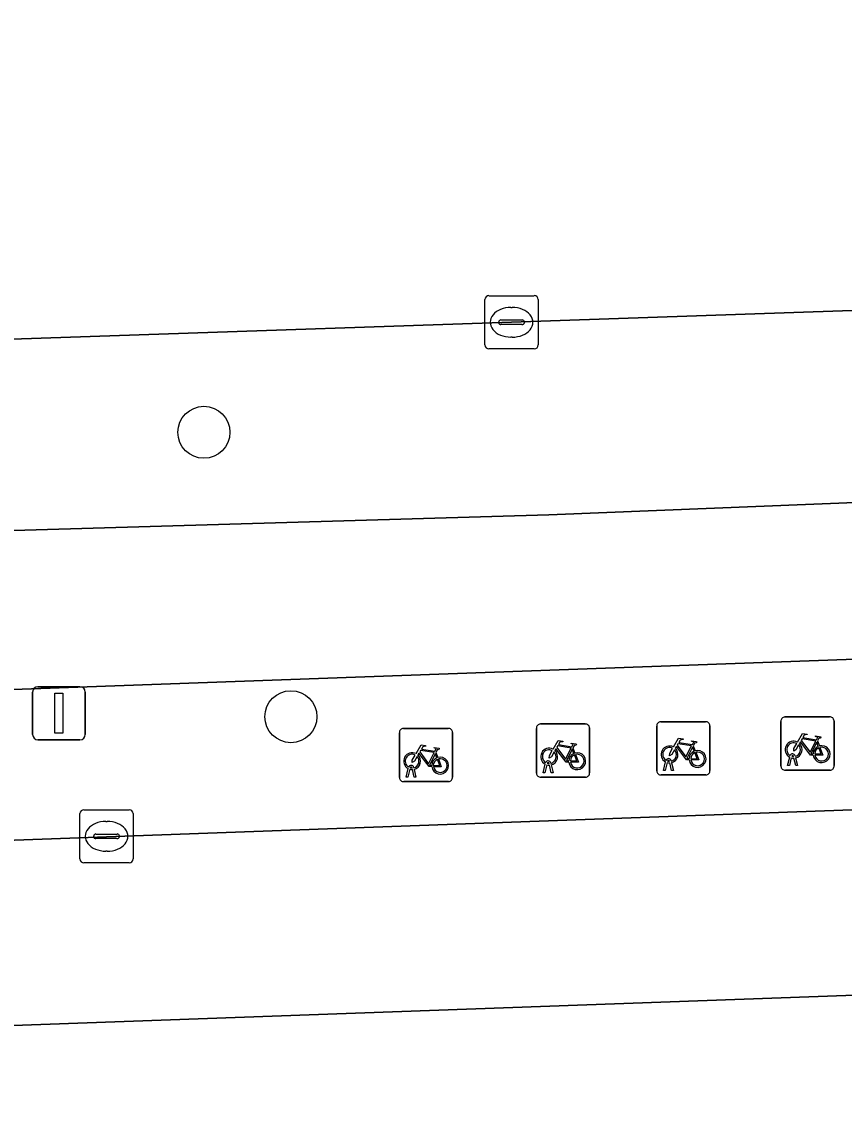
# Model space of a CAD drawing. Extents: x 161084 to 161928, y 385354 to 386522.
# Drawn here: x 161180.39 to 161195.86, y 386453.64 to 386474.05 of the extents above; entities that cross this region are included whole.
import ezdxf

# ---------------------------------------------------------------- set-up
doc = ezdxf.new("R2010")
doc.units = 0
for name, color, linetype in [('IMGEO_Berm_groen', 7, 'Continuous'), ('IMGEO_Boom', 7, 'Continuous'), ('IMGEO_Fietsenrek', 7, 'Continuous'), ('IMGEO_Fietspad_gesloten', 7, 'Continuous'), ('IMGEO_Kolk', 7, 'Continuous'), ('IMGEO_Lichtmast', 7, 'Continuous'), ('IMGEO_OVBaan_gesloten', 7, 'Continuous'), ('IMGEO_Rijbaan_lokaal_open', 7, 'Continuous'), ('IMGEO_Voetpad_open', 7, 'Continuous')]:
    doc.layers.add(name, color=color, linetype=linetype)

msp = doc.modelspace()

# ---------------------------------------------------------------- linework, layer by layer
at = {"layer": 'IMGEO_Berm_groen'}
for points in [[(161324.488, 386473.029), (161324.174, 386473.019), (161308.878, 386472.496), (161294.413, 386471.969), (161278.948, 386471.456), (161264.494, 386470.965), (161249.014, 386470.423), (161234.54, 386469.929), (161219.072, 386469.405), (161204.61, 386468.919), (161189.602, 386468.4), (161168.592, 386467.689), (161159.524, 386467.368), (161153.509, 386467.159), (161145.56, 386466.922), (161141.753, 386466.809), (161140.444, 386466.789)], [(161117.118, 386461.128), (161118.237, 386461.225), (161123.802, 386461.992), (161134.063, 386462.983), (161152.508, 386463.647), (161176.804, 386464.387), (161190.3, 386464.782), (161209.299, 386465.541), (161259.107, 386467.409), (161318.227, 386469.57)]]:
    msp.add_lwpolyline(points, dxfattribs=at)
at = {"layer": 'IMGEO_Boom'}
for centre in [(161183.816, 386466.331), (161185.452, 386460.984)]:
    msp.add_circle(centre, 0.489, dxfattribs=at)
at = {"layer": 'IMGEO_Fietsenrek'}
for p, q in [((161190.144, 386460.847), (161190.985, 386460.847)), ((161190.985, 386460.847), (161190.144, 386460.847)), ((161192.332, 386459.964), (161192.332, 386460.805)), ((161192.332, 386460.805), (161192.332, 386459.964)), ((161192.407, 386460.889), (161193.248, 386460.889)), ((161193.248, 386460.889), (161192.407, 386460.889)), ((161193.332, 386460.814), (161193.332, 386459.973)), ((161193.332, 386459.973), (161193.332, 386460.814)), ((161194.666, 386460.054), (161194.666, 386460.895)), ((161194.666, 386460.895), (161194.666, 386460.054)), ((161194.741, 386460.979), (161195.582, 386460.979)), ((161195.582, 386460.979), (161194.741, 386460.979)), ((161195.666, 386460.904), (161195.666, 386460.063)), ((161195.666, 386460.063), (161195.666, 386460.904)), ((161187.492, 386459.838), (161187.492, 386460.679)), ((161187.492, 386460.679), (161187.492, 386459.838)), ((161187.567, 386460.763), (161188.408, 386460.763)), ((161188.408, 386460.763), (161187.567, 386460.763)), ((161188.492, 386460.688), (161188.492, 386459.847)), ((161188.492, 386459.847), (161188.492, 386460.688)), ((161190.069, 386459.922), (161190.069, 386460.763)), ((161190.069, 386460.763), (161190.069, 386459.922)), ((161191.069, 386460.772), (161191.069, 386459.931)), ((161191.069, 386459.931), (161191.069, 386460.772)), ((161190.756, 386460.396), (161190.792, 386460.301)), ((161193.019, 386460.438), (161193.055, 386460.343)), ((161195.353, 386460.528), (161195.389, 386460.433)), ((161188.179, 386460.312), (161188.215, 386460.217)), ((161194.793, 386460.063), (161194.832, 386460.223)), ((161194.862, 386460.211), (161194.827, 386460.063)), ((161194.904, 386460.235), (161194.903, 386460.239)), ((161194.945, 386460.063), (161194.911, 386460.205)), ((161194.935, 386460.246), (161194.936, 386460.239)), ((161194.943, 386460.209), (161194.978, 386460.063)), ((161187.619, 386459.847), (161187.658, 386460.007)), ((161187.688, 386459.995), (161187.653, 386459.847)), ((161187.73, 386460.019), (161187.729, 386460.023)), ((161187.771, 386459.847), (161187.737, 386459.989)), ((161187.761, 386460.03), (161187.762, 386460.023)), ((161187.769, 386459.993), (161187.804, 386459.847)), ((161190.196, 386459.931), (161190.235, 386460.091)), ((161190.265, 386460.079), (161190.23, 386459.931)), ((161190.307, 386460.103), (161190.306, 386460.107)), ((161190.348, 386459.931), (161190.314, 386460.073)), ((161190.338, 386460.114), (161190.339, 386460.107)), ((161190.346, 386460.077), (161190.381, 386459.931)), ((161192.459, 386459.973), (161192.498, 386460.133)), ((161192.493, 386459.973), (161192.459, 386459.973)), ((161192.528, 386460.121), (161192.493, 386459.973)), ((161192.57, 386460.145), (161192.569, 386460.149)), ((161192.611, 386459.973), (161192.577, 386460.115)), ((161192.601, 386460.156), (161192.602, 386460.149)), ((161192.609, 386460.119), (161192.644, 386459.973)), ((161192.644, 386459.973), (161192.611, 386459.973)), ((161195.591, 386459.979), (161194.75, 386459.979)), ((161194.75, 386459.979), (161195.591, 386459.979)), ((161194.827, 386460.063), (161194.793, 386460.063)), ((161194.978, 386460.063), (161194.945, 386460.063)), ((161188.417, 386459.763), (161187.576, 386459.763)), ((161187.576, 386459.763), (161188.417, 386459.763)), ((161187.653, 386459.847), (161187.619, 386459.847)), ((161187.804, 386459.847), (161187.771, 386459.847)), ((161190.994, 386459.847), (161190.153, 386459.847)), ((161190.153, 386459.847), (161190.994, 386459.847)), ((161190.23, 386459.931), (161190.196, 386459.931)), ((161190.381, 386459.931), (161190.348, 386459.931)), ((161193.257, 386459.889), (161192.416, 386459.889)), ((161192.416, 386459.889), (161193.257, 386459.889))]:
    msp.add_line(p, q, dxfattribs=at)
for points in [[(161192.645, 386460.415), (161192.74, 386460.579), (161192.826, 386460.565), (161192.828, 386460.556), (161192.772, 386460.545), (161192.745, 386460.5), (161193.001, 386460.459)], [(161194.979, 386460.505), (161195.074, 386460.669), (161195.16, 386460.655), (161195.162, 386460.646), (161195.106, 386460.635), (161195.079, 386460.59), (161195.335, 386460.549)], [(161195.335, 386460.549), (161195.36, 386460.598), (161195.354, 386460.602), (161195.331, 386460.606), (161195.319, 386460.613), (161195.318, 386460.616), (161195.32, 386460.621), (161195.415, 386460.606), (161195.417, 386460.596), (161195.407, 386460.583), (161195.395, 386460.577), (161195.381, 386460.583), (161195.353, 386460.528)], [(161187.805, 386460.289), (161187.9, 386460.453), (161187.986, 386460.439), (161187.988, 386460.43), (161187.932, 386460.419), (161187.905, 386460.374), (161188.161, 386460.333)], [(161188.161, 386460.333), (161188.186, 386460.382), (161188.18, 386460.386), (161188.157, 386460.39), (161188.145, 386460.397), (161188.144, 386460.4), (161188.146, 386460.405), (161188.241, 386460.39), (161188.243, 386460.38), (161188.233, 386460.367), (161188.221, 386460.361), (161188.207, 386460.367), (161188.179, 386460.312)], [(161190.382, 386460.373), (161190.477, 386460.537), (161190.563, 386460.523), (161190.565, 386460.514), (161190.509, 386460.503), (161190.482, 386460.458), (161190.738, 386460.417)], [(161190.678, 386460.129), (161190.628, 386460.129), (161190.437, 386460.38), (161190.418, 386460.348)], [(161190.725, 386460.392), (161190.468, 386460.433), (161190.451, 386460.404), (161190.618, 386460.184), (161190.725, 386460.392)], [(161190.773, 386460.294), (161190.743, 386460.371), (161190.634, 386460.153), (161190.677, 386460.153)], [(161190.738, 386460.417), (161190.763, 386460.466), (161190.757, 386460.47), (161190.734, 386460.474), (161190.722, 386460.481), (161190.721, 386460.484), (161190.723, 386460.489), (161190.818, 386460.474), (161190.82, 386460.464), (161190.81, 386460.451), (161190.798, 386460.445), (161190.784, 386460.451), (161190.756, 386460.396)], [(161192.666, 386460.363), (161192.614, 386460.273), (161192.574, 386460.248), (161192.575, 386460.295), (161192.63, 386460.389)], [(161192.941, 386460.171), (161192.891, 386460.171), (161192.7, 386460.422), (161192.681, 386460.39)], [(161192.988, 386460.434), (161192.731, 386460.475), (161192.714, 386460.446), (161192.881, 386460.226), (161192.988, 386460.434)], [(161193.036, 386460.336), (161193.006, 386460.413), (161192.897, 386460.195), (161192.94, 386460.195)], [(161193.001, 386460.459), (161193.026, 386460.508), (161193.02, 386460.512), (161192.997, 386460.516), (161192.985, 386460.523), (161192.984, 386460.526), (161192.986, 386460.531), (161193.081, 386460.516), (161193.083, 386460.506), (161193.073, 386460.493), (161193.061, 386460.487), (161193.047, 386460.493), (161193.019, 386460.438)], [(161195, 386460.453), (161194.948, 386460.363), (161194.908, 386460.338), (161194.909, 386460.385), (161194.964, 386460.479)], [(161195.275, 386460.261), (161195.225, 386460.261), (161195.034, 386460.512), (161195.015, 386460.48)], [(161195.322, 386460.524), (161195.065, 386460.565), (161195.048, 386460.536), (161195.215, 386460.316), (161195.322, 386460.524)], [(161195.37, 386460.426), (161195.34, 386460.503), (161195.231, 386460.285), (161195.274, 386460.285)], [(161195.304, 386460.285), (161195.424, 386460.284), (161195.38, 386460.398)], [(161195.4, 386460.405), (161195.455, 386460.26), (161195.305, 386460.26)], [(161187.826, 386460.237), (161187.774, 386460.147), (161187.734, 386460.122), (161187.735, 386460.169), (161187.79, 386460.263)], [(161188.101, 386460.045), (161188.051, 386460.045), (161187.86, 386460.296), (161187.841, 386460.264)], [(161188.148, 386460.308), (161187.891, 386460.349), (161187.874, 386460.32), (161188.041, 386460.1), (161188.148, 386460.308)], [(161188.196, 386460.21), (161188.166, 386460.287), (161188.057, 386460.069), (161188.1, 386460.069)], [(161188.13, 386460.069), (161188.25, 386460.068), (161188.206, 386460.182)], [(161188.226, 386460.189), (161188.281, 386460.044), (161188.131, 386460.044)], [(161190.403, 386460.321), (161190.351, 386460.231), (161190.311, 386460.206), (161190.312, 386460.253), (161190.367, 386460.347)], [(161190.707, 386460.153), (161190.827, 386460.152), (161190.783, 386460.266)], [(161190.803, 386460.273), (161190.858, 386460.128), (161190.708, 386460.128)], [(161192.97, 386460.195), (161193.09, 386460.194), (161193.046, 386460.308)], [(161193.066, 386460.315), (161193.121, 386460.17), (161192.971, 386460.17)]]:
    msp.add_lwpolyline(points, dxfattribs=at)
for centre, radius, start, end in [((161190.147, 386460.769), 0.0779, 92.4484, 184.2845), ((161190.147, 386460.769), 0.0779, 92.4484, 184.2845), ((161190.991, 386460.769), 0.0779, 2.4484, 94.2845), ((161190.991, 386460.769), 0.0779, 2.4484, 94.2845), ((161192.41, 386460.811), 0.0779, 92.4484, 184.2845), ((161192.41, 386460.811), 0.0779, 92.4484, 184.2845), ((161193.254, 386460.811), 0.0779, 2.4484, 94.2845), ((161193.254, 386460.811), 0.0779, 2.4484, 94.2845), ((161194.744, 386460.901), 0.0779, 92.4484, 184.2845), ((161194.744, 386460.901), 0.0779, 92.4484, 184.2845), ((161195.588, 386460.901), 0.0779, 2.4484, 94.2845), ((161195.588, 386460.901), 0.0779, 2.4484, 94.2845), ((161187.57, 386460.685), 0.0779, 92.4484, 184.2845), ((161187.57, 386460.685), 0.0779, 92.4484, 184.2845), ((161188.414, 386460.685), 0.0779, 2.4484, 94.2845), ((161188.414, 386460.685), 0.0779, 2.4484, 94.2845), ((161190.309, 386460.232), 0.159, 62.6766, 242.1369), ((161192.572, 386460.274), 0.159, 62.6766, 242.1369), ((161192.572, 386460.274), 0.129, 63.3192, 238.903), ((161192.572, 386460.274), 0.159, 283.5766, 46.6042), ((161194.906, 386460.364), 0.159, 62.6766, 242.1369), ((161194.906, 386460.364), 0.129, 63.3192, 238.903), ((161194.906, 386460.364), 0.129, 283.6043, 43.4302), ((161194.906, 386460.364), 0.159, 283.5766, 46.6042), ((161195.433, 386460.28), 0.159, 113.3408, 178.3217), ((161195.433, 386460.28), 0.159, 187.0065, 105.7708), ((161195.433, 386460.28), 0.129, 113.923, 177.9556), ((161195.433, 386460.28), 0.129, 188.6715, 104.5883), ((161187.732, 386460.148), 0.159, 62.6766, 242.1369), ((161187.732, 386460.148), 0.129, 63.3192, 238.903), ((161187.732, 386460.148), 0.129, 283.6043, 43.4302), ((161187.732, 386460.148), 0.159, 283.5766, 46.6042), ((161188.259, 386460.064), 0.159, 113.3408, 178.3217), ((161188.259, 386460.064), 0.159, 187.0065, 105.7708), ((161188.259, 386460.064), 0.129, 113.923, 177.9556), ((161188.259, 386460.064), 0.129, 188.6715, 104.5883), ((161190.309, 386460.232), 0.129, 63.3192, 238.903), ((161190.309, 386460.232), 0.129, 283.6043, 43.4302), ((161190.309, 386460.232), 0.159, 283.5766, 46.6042), ((161190.836, 386460.148), 0.159, 113.3408, 178.3217), ((161190.836, 386460.148), 0.159, 187.0065, 105.7708), ((161190.836, 386460.148), 0.129, 113.923, 177.9556), ((161190.836, 386460.148), 0.129, 188.6715, 104.5883), ((161192.552, 386460.145), 0.0499, 12.8025, 158.6934), ((161192.572, 386460.274), 0.129, 283.6043, 43.4302), ((161193.099, 386460.19), 0.159, 113.3408, 178.3217), ((161193.099, 386460.19), 0.159, 187.0065, 105.7708), ((161193.099, 386460.19), 0.129, 113.923, 177.9556), ((161193.099, 386460.19), 0.129, 188.6715, 104.5883), ((161194.886, 386460.235), 0.0499, 12.8025, 158.6934), ((161194.906, 386460.364), 0.159, 253.9967, 271.7867), ((161194.886, 386460.235), 0.0174, 12.8025, 163.4502), ((161194.906, 386460.364), 0.129, 253.415, 269.0204), ((161187.712, 386460.019), 0.0499, 12.8025, 158.6934), ((161187.732, 386460.148), 0.159, 253.9967, 271.7867), ((161187.712, 386460.019), 0.0174, 12.8025, 163.4502), ((161187.732, 386460.148), 0.129, 253.415, 269.0204), ((161190.289, 386460.103), 0.0499, 12.8025, 158.6934), ((161190.309, 386460.232), 0.159, 253.9967, 271.7867), ((161190.289, 386460.103), 0.0174, 12.8025, 163.4502), ((161190.309, 386460.232), 0.129, 253.415, 269.0204), ((161192.41, 386459.967), 0.0779, 182.4484, 274.2845), ((161192.41, 386459.967), 0.0779, 182.4484, 274.2845), ((161192.572, 386460.274), 0.159, 253.9967, 271.7867), ((161192.552, 386460.145), 0.0174, 12.8025, 163.4502), ((161192.572, 386460.274), 0.129, 253.415, 269.0204), ((161193.254, 386459.967), 0.0779, 272.4484, 4.2845), ((161193.254, 386459.967), 0.0779, 272.4484, 4.2845), ((161194.744, 386460.057), 0.0779, 182.4484, 274.2845), ((161194.744, 386460.057), 0.0779, 182.4484, 274.2845), ((161195.588, 386460.057), 0.0779, 272.4484, 4.2845), ((161195.588, 386460.057), 0.0779, 272.4484, 4.2845), ((161187.57, 386459.841), 0.0779, 182.4484, 274.2845), ((161187.57, 386459.841), 0.0779, 182.4484, 274.2845), ((161188.414, 386459.841), 0.0779, 272.4484, 4.2845), ((161188.414, 386459.841), 0.0779, 272.4484, 4.2845), ((161190.147, 386459.925), 0.0779, 182.4484, 274.2845), ((161190.147, 386459.925), 0.0779, 182.4484, 274.2845), ((161190.991, 386459.925), 0.0779, 272.4484, 4.2845), ((161190.991, 386459.925), 0.0779, 272.4484, 4.2845)]:
    msp.add_arc(centre, radius, start, end, dxfattribs=at)
at = {"layer": 'IMGEO_Fietspad_gesloten'}
for points in [[(161356.064, 386471.197), (161349.771, 386471.004), (161348.366, 386470.951), (161340.709, 386470.708), (161337.397, 386470.554), (161333.061, 386470.431), (161328.488, 386470.039), (161324.656, 386469.71), (161323.568, 386469.636), (161318.227, 386469.57), (161259.107, 386467.409), (161209.299, 386465.541), (161190.3, 386464.782), (161176.804, 386464.387), (161152.508, 386463.647), (161134.063, 386462.983), (161123.802, 386461.992), (161118.237, 386461.225), (161117.118, 386461.128)], [(161133.048, 386459.715), (161134.497, 386459.803), (161152.195, 386460.489), (161294.6, 386465.615), (161295.411, 386465.645), (161322.752, 386466.655), (161341.262, 386467.223), (161348.14, 386467.407), (161350.229, 386467.481), (161356.184, 386467.639), (161356.064, 386471.197)]]:
    msp.add_lwpolyline(points, dxfattribs=at)
at = {"layer": 'IMGEO_Kolk'}
for p, q in [((161189.101, 386467.974), (161189.101, 386468.826)), ((161189.176, 386468.9), (161190.028, 386468.9)), ((161190.102, 386468.826), (161190.102, 386467.974)), ((161189.589, 386468.68), (161189.614, 386468.68)), ((161189.36, 386468.394), (161189.36, 386468.406)), ((161189.798, 386468.357), (161189.4, 386468.357)), ((161189.403, 386468.443), (161189.801, 386468.443)), ((161189.844, 386468.406), (161189.844, 386468.394)), ((161189.612, 386468.12), (161189.587, 386468.12)), ((161190.028, 386467.9), (161189.176, 386467.9)), ((161181.485, 386458.309), (161181.485, 386459.161)), ((161181.56, 386459.235), (161182.412, 386459.235)), ((161182.486, 386459.161), (161182.486, 386458.309)), ((161181.973, 386459.015), (161181.998, 386459.015)), ((161181.744, 386458.729), (161181.744, 386458.741)), ((161181.787, 386458.778), (161182.185, 386458.778)), ((161182.228, 386458.741), (161182.228, 386458.729)), ((161182.182, 386458.692), (161181.784, 386458.692)), ((161181.996, 386458.455), (161181.971, 386458.455)), ((161182.412, 386458.235), (161181.56, 386458.235))]:
    msp.add_line(p, q, dxfattribs=at)
for points in [[(161189.101, 386467.974), (161189.101, 386468.826)], [(161189.176, 386468.9), (161190.028, 386468.9)], [(161190.102, 386468.826), (161190.102, 386467.974)], [(161190.028, 386467.9), (161189.176, 386467.9)], [(161181.485, 386458.309), (161181.485, 386459.161)], [(161181.56, 386459.235), (161182.412, 386459.235)], [(161182.486, 386459.161), (161182.486, 386458.309)], [(161182.412, 386458.235), (161181.56, 386458.235)]]:
    msp.add_lwpolyline(points, dxfattribs=at)
for centre, radius, start, end in [((161189.178, 386468.824), 0.0765, 91.552, 178.448), ((161189.178, 386468.824), 0.0765, 91.552, 178.448), ((161190.026, 386468.824), 0.0765, 1.552, 88.448), ((161190.026, 386468.824), 0.0765, 1.552, 88.448), ((161189.4, 386468.403), 0.0403, 85.8775, 175.7526), ((161189.397, 386468.393), 0.0366, 178.938, 274.7102), ((161189.801, 386468.4), 0.043, 264.8664, 352.4533), ((161189.805, 386468.405), 0.0386, 1.7309, 96.639), ((161189.178, 386467.976), 0.0765, 181.552, 268.448), ((161189.178, 386467.976), 0.0765, 181.552, 268.448), ((161190.026, 386467.976), 0.0765, 271.552, 358.448), ((161190.026, 386467.976), 0.0765, 271.552, 358.448), ((161181.562, 386459.159), 0.0765, 91.552, 178.448), ((161181.562, 386459.159), 0.0765, 91.552, 178.448), ((161182.41, 386459.159), 0.0765, 1.552, 88.448), ((161182.41, 386459.159), 0.0765, 1.552, 88.448), ((161181.784, 386458.738), 0.0403, 85.8775, 175.7526), ((161182.189, 386458.74), 0.0386, 1.7309, 96.639), ((161181.781, 386458.728), 0.0366, 178.938, 274.7102), ((161182.185, 386458.735), 0.043, 264.8664, 352.4533), ((161181.562, 386458.311), 0.0765, 181.552, 268.448), ((161181.562, 386458.311), 0.0765, 181.552, 268.448), ((161182.41, 386458.311), 0.0765, 271.552, 358.448), ((161182.41, 386458.311), 0.0765, 271.552, 358.448)]:
    msp.add_arc(centre, radius, start, end, dxfattribs=at)
for centre, major_axis, ratio, start_param, end_param in [((161189.588, 386468.4), (-0.387, 0.002), 0.722429, 4.712389, 7.853982), ((161189.613, 386468.4), (-0.39, 0.002), 0.717154, 1.570796, 4.712389), ((161181.972, 386458.735), (-0.387, 0.002), 0.722429, 4.712389, 7.853982), ((161181.997, 386458.735), (-0.39, 0.002), 0.717154, 1.570796, 4.712389)]:
    msp.add_ellipse(centre, major_axis=major_axis, ratio=ratio, start_param=start_param, end_param=end_param, dxfattribs=at)
at = {"layer": 'IMGEO_Lichtmast'}
for p, q in [((161180.596, 386460.648), (161180.596, 386461.448)), ((161180.596, 386461.448), (161180.596, 386460.648)), ((161180.696, 386461.548), (161181.486, 386461.548)), ((161181.486, 386461.548), (161180.696, 386461.548)), ((161181.586, 386461.448), (161181.586, 386460.648)), ((161181.586, 386460.648), (161181.586, 386461.448)), ((161181.486, 386460.548), (161180.696, 386460.548)), ((161180.696, 386460.548), (161181.486, 386460.548))]:
    msp.add_line(p, q, dxfattribs=at)
msp.add_lwpolyline([(161181.016, 386461.423), (161181.166, 386461.423), (161181.166, 386460.673), (161181.016, 386460.673), (161181.016, 386461.423)], dxfattribs=at)
for centre, start, end in [((161180.696, 386461.448), 90, 180), ((161180.696, 386461.448), 90, 180), ((161181.486, 386461.448), 0, 90), ((161181.486, 386461.448), 360, 90), ((161180.696, 386460.648), 180, 270), ((161180.696, 386460.648), 180, 270), ((161181.486, 386460.648), 270, 0), ((161181.486, 386460.648), 270, 0)]:
    msp.add_arc(centre, 0.1, start, end, dxfattribs=at)
at = {"layer": 'IMGEO_OVBaan_gesloten'}
msp.add_lwpolyline([(161211.751, 386475.863), (161173.719, 386474.54), (161162.054, 386474.123), (161153.946, 386473.827), (161150.203, 386473.711), (161145.358, 386473.541), (161145.56, 386466.922), (161153.509, 386467.159), (161159.524, 386467.368), (161168.592, 386467.689), (161189.602, 386468.4), (161204.61, 386468.919), (161219.072, 386469.405)], dxfattribs=at)
at = {"layer": 'IMGEO_Rijbaan_lokaal_open'}
for points in [[(161289.147, 386459.099), (161295.633, 386459.33), (161295.516, 386462.834), (161142.519, 386457.293)], [(161142.987, 386453.834), (161157.778, 386454.367), (161289.147, 386459.099)]]:
    msp.add_lwpolyline(points, dxfattribs=at)
at = {"layer": 'IMGEO_Voetpad_open'}
for points in [[(161295.516, 386462.834), (161295.411, 386465.645), (161294.6, 386465.615), (161152.195, 386460.489), (161134.497, 386459.803), (161133.048, 386459.715)], [(161142.519, 386457.293), (161295.516, 386462.834)], [(161289.147, 386459.099), (161157.778, 386454.367), (161157.831, 386452.017), (161182.578, 386452.905), (161182.706, 386449.157), (161211.456, 386450.209)]]:
    msp.add_lwpolyline(points, dxfattribs=at)

doc.saveas('drawing.dxf')
